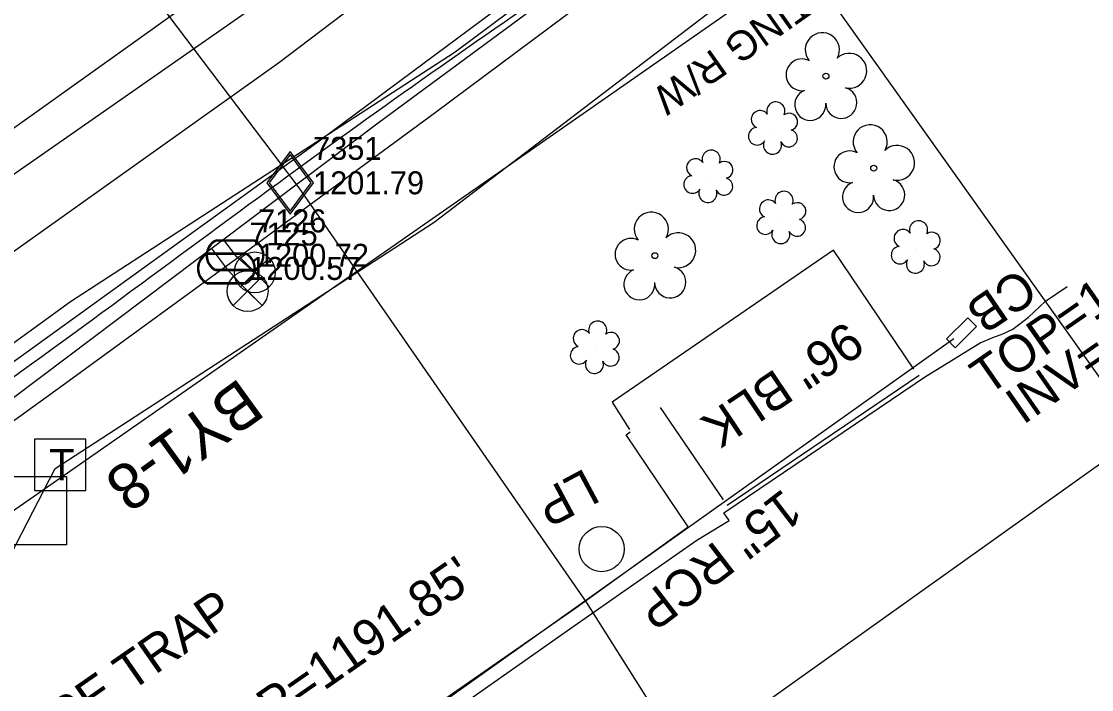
# Model space of a CAD drawing. Extents: x 1262092 to 1264624, y 774970 to 778314.
# Drawn here: x 1263620.8 to 1263737.4, y 776673.4 to 776746.1 of the extents above; entities that cross this region are included whole.
import ezdxf

# ---------------------------------------------------------------- set-up
doc = ezdxf.new("R2010")
doc.units = 0
for name, color, linetype in [('COGO Default Parcel', 7, 'Continuous'), ('CTL Secondary Horizontal and Vertical CELL', 7, 'Continuous'), ('Exist Horizontal Alignment', 7, 'Continuous'), ('Exist Horizontal Alignment Tick Large', 7, 'Continuous'), ('Exist Horizontal Alignment Tick Small', 7, 'Continuous'), ('Exist Right of Way Line', 7, 'Continuous'), ('Exist Right of Way Line Text', 7, 'Continuous'), ('Exist Roads Curbs', 7, 'Continuous'), ('Exist Roads EOP', 7, 'Continuous'), ('Exist Roads EOP Other', 7, 'Continuous'), ('Exist Roads EOT', 7, 'Continuous'), ('Exist Structure Minor Catch Basin', 7, 'Continuous'), ('Exist Structure Minor Catch Basin Text', 7, 'Continuous'), ('Exist Structure Minor Catch Basin Top Elevation', 7, 'Continuous'), ('Exist Structure Minor Pipes RCP 15 Inch', 7, 'Continuous'), ('Exist Structure Minor Pipes RCP 15 Inch Invert', 7, 'Continuous'), ('Exist Structure Minor Pipes RCP 15 Inch Text', 7, 'Continuous'), ('Exist Utilities Gas UG Line SUE LOS B', 7, 'Continuous'), ('Exist Utilities Gas Valve CELL', 7, 'Continuous'), ('Exist Utilities Gas Valve Cogo Elevation', 7, 'Continuous'), ('Exist Utilities Gas Valve Cogo Number', 7, 'Continuous'), ('Exist Utilities Other Pole Text', 7, 'Continuous'), ('Exist Utilities Sanitary Sewer Manhole Text', 7, 'Continuous'), ('Exist Utilities Telephone Pedestal CELL', 7, 'Continuous'), ('Exist Utilities Telephone UG FO SUE LOS B', 7, 'Continuous'), ('Exist Utilities TV UG Cable SUE LOS B', 7, 'Continuous'), ('Exist Utilities Water Meter CELL', 7, 'Continuous'), ('Exist Utilities Water Meter Cogo Elevation', 7, 'Continuous'), ('Exist Utilities Water Meter Cogo Number', 7, 'Continuous'), ('Exist Utilities Water UG Line SUE LOS B', 7, 'Continuous'), ('Exist Utilities Water Valve CELL', 7, 'Continuous'), ('Prop Conc 4in Sidewalk', 7, 'Continuous'), ('Prop EOT', 7, 'Continuous'), ('Prop Horizontal Alignment Tick Large', 7, 'Continuous'), ('Prop Shade Medium', 7, 'Continuous'), ('Prop Superelevation Label', 7, 'Continuous'), ('Typical Text Label CELL', 7, 'Continuous')]:
    doc.layers.add(name, color=color, linetype=linetype)

# ---------------------------------------------------------------- blocks, each defined once
blk = doc.blocks.new('CTL SECONDARY HORIZONTAL AND VERTICAL')
at = {"layer": 'CTL Secondary Horizontal and Vertical CELL'}
blk.add_line((0, 0), (0, 0), dxfattribs=at)
blk.add_lwpolyline([(-0.1043, 0.0004), (0.0005, 0.1052), (0.1055, 0.0002), (0.0007, -0.1047)], close=True, dxfattribs=at)
blk = doc.blocks.new('EXIST UTILITIES GAS VALVE')
at = {"layer": 'Exist Utilities Gas Valve CELL'}
blk.add_line((0, 0), (0, 0), dxfattribs=at)
blk.add_lwpolyline([(0, 0.0683), (-0.0508, 0), (0, -0.0683), (0.0508, 0), (0, 0.0683)], dxfattribs=at)
blk.add_lwpolyline([(0.0458, 0), (0, 0.0615), (-0.0458, 0), (0, -0.0615)], close=True, dxfattribs=at)
blk = doc.blocks.new('EXIST UTILITIES TELEPHONE PEDESTAL')
at = {"layer": 'Exist Utilities Telephone Pedestal CELL'}
blk.add_line((0, 0), (0, 0), dxfattribs=at)
blk.add_lwpolyline([(-0.0545, -0.0565), (0.0574, -0.0565), (0.0574, 0.0554), (-0.0545, 0.0554), (-0.0545, -0.0565)], dxfattribs=at)
blk.add_text('T', height=0.0684, dxfattribs=at).set_placement((-0.0226, -0.0343))
blk = doc.blocks.new('EXIST UTILITIES WATER METER')
at = {"layer": 'Exist Utilities Water Meter CELL'}
blk.add_line((0, 0), (0, 0), dxfattribs=at)
for points in [[(-0.0408, 0.034), (0.0408, 0.034)], [(-0.0408, 0.0312), (0.0408, 0.0312)], [(0.0408, -0.0312), (-0.0413, -0.0312)], [(0.0408, -0.034), (-0.0413, -0.034)]]:
    blk.add_lwpolyline(points, dxfattribs=at)
for centre, radius, start, end in [((-0.0261, -0.0001), 0.0371, 113.178, 245.9794), ((-0.0259, -0.0001), 0.0347, 115.3009, 243.7824), ((0.0259, 0), 0.0371, 293.6483, 66.3084), ((0.0261, 0), 0.0345, 295.1272, 64.8728)]:
    blk.add_arc(centre, radius, start, end, dxfattribs=at)
blk = doc.blocks.new('EXIST UTILITIES WATER VALVE')
at = {"layer": 'Exist Utilities Water Valve CELL'}
blk.add_lwpolyline([(0.0315, 0.0315), (-0.0315, -0.0315), (0, 0), (0.0315, -0.0315), (-0.0315, 0.0315)], dxfattribs=at)
blk.add_circle((0, 0), 0.0445, dxfattribs=at)

msp = doc.modelspace()

# ---------------------------------------------------------------- linework, layer by layer
at = {"layer": 'COGO Default Parcel'}
for p, q in [((1263626.7, 776863.98), (1263742.72, 776701.07)), ((1263742.72, 776701.07), (1263602.12, 776600.93))]:
    msp.add_line(p, q, dxfattribs=at)
at = {"layer": 'Exist Horizontal Alignment'}
msp.add_line((1263123.18, 776383.49), (1263698.47, 776784.16), dxfattribs=at)
at = {"layer": 'Exist Horizontal Alignment Tick Large'}
for p, q in [((1263702.77, 776734.33), (1263702.77, 776734.33)), ((1263695.73, 776729.08), (1263695.73, 776729.08)), ((1263703.67, 776724.6), (1263703.67, 776724.6)), ((1263718.33, 776721.39), (1263718.33, 776721.39)), ((1263683.37, 776710.47), (1263683.37, 776710.47))]:
    msp.add_line(p, q, dxfattribs=at)
for centre, radius, start, end in [((1263701.29, 776735.45), 0.968, 35.8908, 245.4216), ((1263703, 776736.37), 0.99, 334.8391, 200.4717), ((1263704.44, 776735.19), 0.929, 284.4567, 126.0861), ((1263700.97, 776733.62), 0.955, 95.1099, 327.9534), ((1263704.41, 776733.4), 0.937, 204.9913, 73.4601), ((1263702.64, 776732.64), 0.984, 151.2797, 21.387), ((1263695.96, 776731.12), 0.99, 334.8391, 200.4717), ((1263694.25, 776730.2), 0.968, 35.8908, 245.4216), ((1263697.4, 776729.95), 0.929, 284.4567, 126.0861), ((1263693.93, 776728.37), 0.955, 95.1099, 327.9534), ((1263697.37, 776728.15), 0.937, 204.9913, 73.4601), ((1263695.6, 776727.39), 0.984, 151.2797, 21.387), ((1263703.9, 776726.64), 0.99, 334.8391, 200.4717), ((1263702.18, 776725.72), 0.968, 35.8908, 245.4216), ((1263705.34, 776725.46), 0.929, 284.4567, 126.0861), ((1263701.87, 776723.89), 0.955, 95.1099, 327.9534), ((1263705.3, 776723.67), 0.937, 204.9913, 73.4601), ((1263718.55, 776723.43), 0.99, 334.8391, 200.4717), ((1263703.54, 776722.91), 0.984, 151.2797, 21.387), ((1263716.84, 776722.51), 0.968, 35.8908, 245.4216), ((1263720, 776722.25), 0.929, 284.4567, 126.0861), ((1263716.53, 776720.68), 0.955, 95.1099, 327.9534), ((1263719.96, 776720.46), 0.937, 204.9913, 73.4601), ((1263718.2, 776719.7), 0.984, 151.2797, 21.387), ((1263683.6, 776712.51), 0.99, 334.8391, 200.4717), ((1263681.89, 776711.6), 0.968, 35.8908, 245.4216), ((1263685.04, 776711.34), 0.929, 284.4567, 126.0861), ((1263681.57, 776709.77), 0.955, 95.1099, 327.9534), ((1263685.01, 776709.54), 0.937, 204.9913, 73.4601), ((1263683.24, 776708.79), 0.984, 151.2797, 21.387)]:
    msp.add_arc(centre, radius, start, end, dxfattribs=at)
at = {"layer": 'Exist Horizontal Alignment Tick Small'}
for p, q in [((1263708.46, 776740.16), (1263708.46, 776740.16)), ((1263713.66, 776730.14), (1263713.66, 776730.14)), ((1263689.83, 776720.62), (1263689.83, 776720.62))]:
    msp.add_line(p, q, dxfattribs=at)
for centre in [(1263708.46, 776740.16), (1263713.66, 776730.14), (1263689.83, 776720.62)]:
    msp.add_circle(centre, 0.326, dxfattribs=at)
for centre, radius, start, end in [((1263708.07, 776743.03), 1.86, 330.1651, 219.7134), ((1263711, 776740.75), 1.9, 257.1011, 134.1999), ((1263705.85, 776740.31), 1.73, 62.6636, 279.3457), ((1263710.13, 776737.26), 1.7, 181.2822, 74.56), ((1263706.75, 776737.04), 1.69, 111.5671, 6.231), ((1263713.28, 776733.01), 1.86, 330.1651, 219.7134), ((1263711.06, 776730.29), 1.73, 62.6636, 279.3457), ((1263716.21, 776730.72), 1.9, 257.1011, 134.1999), ((1263711.96, 776727.01), 1.69, 111.5671, 6.231), ((1263715.34, 776727.24), 1.7, 181.2822, 74.56), ((1263689.44, 776723.49), 1.86, 330.1651, 219.7134), ((1263687.22, 776720.77), 1.73, 62.6636, 279.3457), ((1263692.38, 776721.21), 1.9, 257.1011, 134.1999), ((1263688.13, 776717.5), 1.69, 111.5671, 6.231), ((1263691.5, 776717.72), 1.7, 181.2822, 74.56)]:
    msp.add_arc(centre, radius, start, end, dxfattribs=at)
at = {"layer": 'Exist Right of Way Line'}
msp.add_lwpolyline([(1263568.46, 776657.05), (1263702.84, 776750.64)], dxfattribs=at)
at = {"layer": 'Exist Roads Curbs'}
msp.add_lwpolyline([(1263561.27, 776594.43), (1263559.79, 776596.9), (1263581.35, 776612), (1263599.3, 776624.7), (1263613.93, 776635.12), (1263626.33, 776643.89), (1263628.24, 776646.49), (1263630.82, 776648.18), (1263634, 776649.25), (1263649.25, 776659.95), (1263664.81, 776670.88), (1263681.21, 776682.3), (1263690.99, 776689.31), (1263693.46, 776691.09)], dxfattribs=at)
at = {"layer": 'Exist Roads EOP'}
for points in [[(1263511, 776675.55), (1263536.41, 776690.7), (1263570.64, 776713.38), (1263606.79, 776738.89), (1263640.38, 776763.53), (1263671.49, 776785.83), (1263708, 776811.4), (1263736.42, 776831.66), (1263768.24, 776853.35), (1263805.25, 776879.67), (1263840.55, 776905.06), (1263875.28, 776930.44), (1263909.5, 776954.75), (1263950.37, 776982.41), (1263983.29, 777006.18), (1264027.54, 777035.52), (1264054.8, 777053.29), (1264082.17, 777072.95), (1264092.76, 777080.37)], [(1263532.95, 776644.88), (1263556.37, 776661.77), (1263588.74, 776685.14), (1263625.33, 776711.31), (1263659.49, 776736.27), (1263691.33, 776758.54), (1263726.37, 776783.82), (1263756.25, 776805.33), (1263773.74, 776816.65), (1263781.38, 776820.01)]]:
    msp.add_spline(points, degree=3, dxfattribs=at)
at = {"layer": 'Exist Roads EOP Other'}
msp.add_lwpolyline([(1263563.33, 776593.99), (1263561.96, 776596.29), (1263576.06, 776606.15), (1263591.97, 776617.51), (1263605.25, 776627), (1263621.74, 776638.66), (1263629.78, 776644.28), (1263639.28, 776650.94), (1263652.49, 776660.3), (1263665.38, 776669.34), (1263680.66, 776680.07), (1263694.4, 776689.66), (1263697.91, 776691.81), (1263697.33, 776692.64), (1263718.16, 776706.69), (1263719.2, 776707.39), (1263725.24, 776711.12), (1263726.81, 776711.79), (1263727.66, 776712.06), (1263728.82, 776712.63), (1263730.53, 776713.94), (1263732.37, 776715.67), (1263734.72, 776717.25)], dxfattribs=at)
at = {"layer": 'Exist Roads EOT'}
for points in [[(1263707.15, 776796.57), (1263663.78, 776765.86), (1263634.31, 776744.68), (1263608.8, 776726.5), (1263572.45, 776700.66), (1263514.96, 776659.8), (1263483.29, 776637.08), (1263456.29, 776618.06), (1263439.56, 776606.2)], [(1263713.28, 776790.67), (1263682.72, 776767.25), (1263648.84, 776741.56), (1263614.76, 776717.38), (1263578.76, 776691.92), (1263544.26, 776667.4), (1263521.6, 776651.19), (1263489.63, 776628.27), (1263463.37, 776609.64)], [(1263720.15, 776782.77), (1263652.29, 776732.34), (1263570.17, 776673.15), (1263507.29, 776627.83), (1263482.12, 776608.95)]]:
    msp.add_lwpolyline(points, dxfattribs=at)
at = {"layer": 'Exist Structure Minor Catch Basin'}
msp.add_lwpolyline([(1263723.93, 776713.87), (1263724.87, 776712.92), (1263722.53, 776710.6), (1263721.59, 776711.55), (1263723.93, 776713.87)], dxfattribs=at)
at = {"layer": 'Exist Structure Minor Pipes RCP 15 Inch'}
msp.add_line((1263722.4, 776711.58), (1263630.73, 776646.44), dxfattribs=at)
at = {"layer": 'Exist Utilities Gas UG Line SUE LOS B'}
msp.add_lwpolyline([(1263629.18, 776756.87), (1263651.04, 776727.99), (1263682.35, 776682.89), (1263701.79, 776652.11)], dxfattribs=at)
msp.add_lwpolyline([(1263629.18, 776756.87), (1263651.04, 776727.99), (1263682.35, 776682.89), (1263701.79, 776652.11)], dxfattribs=at)
msp.add_circle((1263684.03, 776688.68), 2.46, dxfattribs=at)
at = {"layer": 'Exist Utilities Telephone UG FO SUE LOS B'}
msp.add_lwpolyline([(1263374.75, 776678.22), (1263375.68, 776681.06), (1263379.13, 776682.39), (1263389.86, 776679.46), (1263415.53, 776664.61), (1263439.87, 776654.43), (1263458.67, 776649.03), (1263482.98, 776643.19), (1263509.47, 776637.5), (1263523.2, 776637.74), (1263558.6, 776663.43), (1263581.13, 776680.9), (1263585.35, 776686.02), (1263626.16, 776715.62), (1263668.08, 776742.82), (1263718.11, 776780.1)], dxfattribs=at)
at = {"layer": 'Exist Utilities TV UG Cable SUE LOS B'}
msp.add_lwpolyline([(1263537.75, 776574.54), (1263561.39, 776609.26), (1263588.74, 776643.36), (1263599.4, 776654.43), (1263604.44, 776659.94), (1263609.55, 776668.72), (1263617.19, 776683.32), (1263624.5, 776697.44), (1263665.8, 776724.26), (1263696.26, 776747.49), (1263728.48, 776775.18)], dxfattribs=at)
at = {"layer": 'Exist Utilities Water UG Line SUE LOS B'}
for p, q in [((1263642.81, 776722.38), (1263644.1, 776720.66)), ((1263641.52, 776721.41), (1263643.16, 776719.23)), ((1263644.1, 776720.66), (1263646.25, 776718.8)), ((1263643.16, 776719.23), (1263645.47, 776716.76))]:
    msp.add_line(p, q, dxfattribs=at)
msp.add_lwpolyline([(1263347.21, 776507.23), (1263397.19, 776541.22), (1263457.64, 776583.33), (1263477.05, 776598.15), (1263485.24, 776605.23), (1263512.95, 776629.4), (1263525.59, 776641.3), (1263531.46, 776645.78), (1263577.52, 776675.99), (1263611.56, 776698.86), (1263659.68, 776735.07), (1263728.69, 776785.97)], dxfattribs=at)
at = {"layer": 'Prop Horizontal Alignment Tick Large'}
msp.add_line((1263697.71, 776693.46), (1263718.63, 776707.63), dxfattribs=at)
at = {"layer": 'Prop Shade Medium'}
msp.add_line((1263697.3, 776694.06), (1263690.45, 776704.1), dxfattribs=at)
msp.add_lwpolyline([(1263718.04, 776708.25), (1263709.27, 776721.23), (1263685.19, 776704.66), (1263687.08, 776701.7)], dxfattribs=at)
at = {"layer": 'Prop Superelevation Label'}
msp.add_lwpolyline([(1263693.46, 776691.09), (1263686.69, 776701.1), (1263687.14, 776701.44)], dxfattribs=at)
at = {"layer": 'Typical Text Label CELL'}
msp.add_lwpolyline([(1263702.14, 776763.29), (1263690.8, 776754.75), (1263665.88, 776736.16), (1263645.85, 776721.44), (1263625.64, 776706.72), (1263605.49, 776692.17), (1263580.35, 776673.99), (1263549.91, 776651.44)], dxfattribs=at)

# ---------------------------------------------------------------- block references
at = {"layer": 'CTL Secondary Horizontal and Vertical CELL', "xscale": 50, "yscale": 49.99999999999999, "rotation": 44.99999999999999}
msp.add_blockref('CTL SECONDARY HORIZONTAL AND VERTICAL', (1263622.02, 776692.83), dxfattribs=at)
msp.add_blockref('CTL SECONDARY HORIZONTAL AND VERTICAL', (1263622.02, 776692.83), dxfattribs=at)
at = {"layer": 'Exist Utilities Gas Valve CELL', "xscale": 50, "yscale": 50}
msp.add_blockref('EXIST UTILITIES GAS VALVE', (1263650.1, 776728.55), dxfattribs=at)
at = {"layer": 'Exist Utilities Telephone Pedestal CELL', "xscale": 50, "yscale": 50}
msp.add_blockref('EXIST UTILITIES TELEPHONE PEDESTAL', (1263624.97, 776697.87), dxfattribs=at)
at = {"layer": 'Exist Utilities Water Meter CELL', "xscale": 50, "yscale": 50}
for p in [(1263644.1, 776720.66), (1263643.16, 776719.23)]:
    msp.add_blockref('EXIST UTILITIES WATER METER', p, dxfattribs=at)
at = {"layer": 'Exist Utilities Water Valve CELL', "xscale": 50, "yscale": 50}
for p in [(1263646.25, 776718.8), (1263645.47, 776716.76)]:
    msp.add_blockref('EXIST UTILITIES WATER VALVE', p, dxfattribs=at)

# ---------------------------------------------------------------- texts
at = {"layer": 'Exist Right of Way Line Text'}
msp.add_text('EXISTING R/W', height=3.2, rotation=215.179, dxfattribs=at).set_placement((1263713.42, 776755.42))
at = {"layer": 'Exist Structure Minor Catch Basin Text'}
msp.add_text('CB', height=4, rotation=214.2822, dxfattribs=at).set_placement((1263729.57, 776719.39))
at = {"layer": 'Exist Structure Minor Catch Basin Top Elevation'}
msp.add_text("TOP=1191.70'", height=4, rotation=34.8555, dxfattribs=at).set_placement((1263726.06, 776705.31))
at = {"layer": 'Exist Structure Minor Pipes RCP 15 Inch Invert'}
msp.add_text("INV=1188.66'", height=4, rotation=34.8555, dxfattribs=at).set_placement((1263729.92, 776702.14))
at = {"layer": 'Exist Structure Minor Pipes RCP 15 Inch Text'}
msp.add_text('15" RCP', height=4, rotation=217.5651, dxfattribs=at).set_placement((1263703.81, 776695.36))
at = {"layer": 'Exist Utilities Gas Valve Cogo Elevation'}
msp.add_text('1201.79', height=2.5, dxfattribs=at).set_placement((1263652.6, 776727.3))
at = {"layer": 'Exist Utilities Gas Valve Cogo Number'}
msp.add_text('7351', height=2.5, dxfattribs=at).set_placement((1263652.6, 776731.05))
at = {"layer": 'Exist Utilities Other Pole Text'}
msp.add_text('LP', height=4, rotation=208.1415, dxfattribs=at).set_placement((1263682.22, 776697.54))
at = {"layer": 'Exist Utilities Sanitary Sewer Manhole Text'}
for s, p in [("TOP=1191.85'", (1263642.19, 776665.14)), ('GREASE TRAP', (1263613.18, 776659.49))]:
    msp.add_text(s, height=4, rotation=34.8555, dxfattribs=at).set_placement(p)
at = {"layer": 'Exist Utilities Water Meter Cogo Elevation'}
for s, p in [('1200.72', (1263646.6, 776719.41)), ('1200.57', (1263645.66, 776717.98))]:
    msp.add_text(s, height=2.5, dxfattribs=at).set_placement(p)
at = {"layer": 'Exist Utilities Water Meter Cogo Number'}
for s, p in [('7126', (1263646.6, 776723.16)), ('7125', (1263645.66, 776721.73))]:
    msp.add_text(s, height=2.5, dxfattribs=at).set_placement(p)
at = {"layer": 'Prop Conc 4in Sidewalk'}
msp.add_text('BY1-8', height=5, rotation=215.9171, dxfattribs=at).set_placement((1263644.64, 776707.41))
at = {"layer": 'Prop EOT'}
msp.add_text('96" BLK', height=4, rotation=213.8008, dxfattribs=at).set_placement((1263710.74, 776713.6))

doc.saveas('drawing.dxf')
